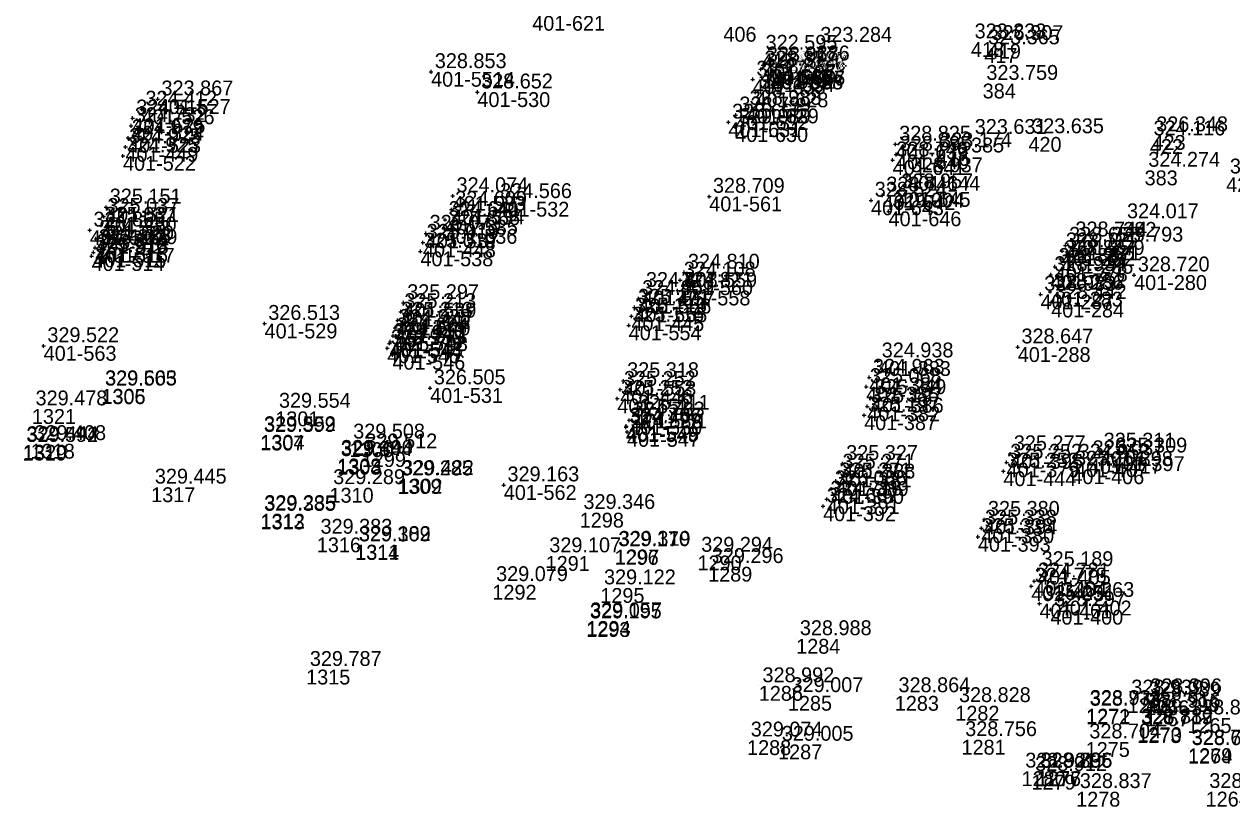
# Model space of a CAD drawing. Extents: x -829398 to -819400, y -1074439 to -1067977.
# Drawn here: x -824217.2 to -824119.6, y -1070029.7 to -1069966.5 of the extents above; entities that cross this region are included whole.
import ezdxf

# ---------------------------------------------------------------- set-up
doc = ezdxf.new("R2010")
doc.units = 0
for name, color, linetype in [('Vrstva 60', 7, 'Continuous'), ('Vrstva 61', 7, 'Continuous'), ('Čísla bodů_doměření_2012', 7, 'Continuous')]:
    doc.layers.add(name, color=color, linetype=linetype)

# ---------------------------------------------------------------- blocks, each defined once
blk = doc.blocks.new('BOD')
at = {"layer": 'Čísla bodů_doměření_2012'}
for p, q in [((-0.15, 0), (0.15, 0)), ((0, -0.15), (0, 0.15))]:
    blk.add_line(p, q, dxfattribs=at)

msp = doc.modelspace()

# ---------------------------------------------------------------- linework, layer by layer
at = {"layer": 'Vrstva 60'}
for p, q in [((-824160.682, -1069966.682), (-824160.682, -1069966.682)), ((-824140.668, -1069967.914), (-824140.668, -1069967.914)), ((-824139.304, -1069968.049), (-824139.304, -1069968.049)), ((-824157.568, -1069968.833), (-824157.568, -1069968.833)), ((-824153.144, -1069968.194), (-824153.144, -1069968.194)), ((-824139.582, -1069968.392), (-824139.582, -1069968.392)), ((-824139.718, -1069971.266), (-824139.718, -1069971.266)), ((-824140.659, -1069975.634), (-824140.659, -1069975.634)), ((-824136.019, -1069975.581), (-824136.019, -1069975.581)), ((-824126.203, -1069975.754), (-824126.203, -1069975.754)), ((-824125.985, -1069975.425), (-824125.985, -1069975.425)), ((-824143.458, -1069976.717), (-824143.458, -1069976.717)), ((-824126.624, -1069978.289), (-824126.624, -1069978.289)), ((-824120.029, -1069978.833), (-824120.029, -1069978.833)), ((-824128.346, -1069982.453), (-824128.346, -1069982.453)), ((-824129.602, -1069984.342), (-824129.602, -1069984.342)), ((-824210.979, -1069995.975), (-824210.979, -1069995.975)), ((-824210.964, -1069995.945), (-824210.964, -1069995.945)), ((-824216.595, -1069997.572), (-824216.595, -1069997.572)), ((-824196.913, -1069997.763), (-824196.913, -1069997.763)), ((-824198.131, -1069999.718), (-824198.131, -1069999.718)), ((-824198.117, -1069999.658), (-824198.117, -1069999.658)), ((-824190.913, -1070000.255), (-824190.913, -1070000.255)), ((-824216.694, -1070000.38), (-824216.694, -1070000.38)), ((-824189.922, -1070001.051), (-824189.922, -1070001.051)), ((-824191.914, -1070001.673), (-824191.914, -1070001.673)), ((-824191.895, -1070001.574), (-824191.895, -1070001.574)), ((-824187.038, -1070003.233), (-824187.038, -1070003.233)), ((-824186.964, -1070003.2), (-824186.964, -1070003.2)), ((-824206.948, -1070003.895), (-824206.948, -1070003.895)), ((-824192.53, -1070003.939), (-824192.53, -1070003.939)), ((-824198.115, -1070006.095), (-824198.115, -1070006.095)), ((-824198.092, -1070006.034), (-824198.092, -1070006.034)), ((-824172.297, -1070005.949), (-824172.297, -1070005.949)), ((-824193.554, -1070007.947), (-824193.554, -1070007.947)), ((-824190.455, -1070008.564), (-824190.455, -1070008.564)), ((-824190.446, -1070008.534), (-824190.446, -1070008.534)), ((-824169.483, -1070008.96), (-824169.483, -1070008.96)), ((-824169.439, -1070008.923), (-824169.439, -1070008.923)), ((-824175.055, -1070009.45), (-824175.055, -1070009.45)), ((-824162.774, -1070009.405), (-824162.774, -1070009.405)), ((-824161.917, -1070010.316), (-824161.917, -1070010.316)), ((-824179.358, -1070011.777), (-824179.358, -1070011.777)), ((-824170.633, -1070012.038), (-824170.633, -1070012.038)), ((-824171.771, -1070014.788), (-824171.771, -1070014.788)), ((-824171.75, -1070014.705), (-824171.75, -1070014.705)), ((-824154.797, -1070016.146), (-824154.797, -1070016.146)), ((-824194.418, -1070018.631), (-824194.418, -1070018.631)), ((-824157.822, -1070019.95), (-824157.822, -1070019.95)), ((-824155.469, -1070020.748), (-824155.469, -1070020.748)), ((-824146.825, -1070020.755), (-824146.825, -1070020.755)), ((-824141.933, -1070021.555), (-824141.933, -1070021.555)), ((-824131.348, -1070021.788), (-824131.348, -1070021.788)), ((-824127.998, -1070020.943), (-824127.998, -1070020.943)), ((-824126.581, -1070021.111), (-824126.581, -1070021.111)), ((-824131.359, -1070021.846), (-824131.359, -1070021.846)), ((-824126.584, -1070022.006), (-824126.584, -1070022.006)), ((-824123.166, -1070022.553), (-824123.166, -1070022.553)), ((-824127.217, -1070023.36), (-824127.217, -1070023.36)), ((-824127.186, -1070023.283), (-824127.186, -1070023.283)), ((-824158.768, -1070024.335), (-824158.768, -1070024.335)), ((-824156.262, -1070024.678), (-824156.262, -1070024.678)), ((-824141.43, -1070024.303), (-824141.43, -1070024.303)), ((-824131.392, -1070024.488), (-824131.392, -1070024.488)), ((-824123.11, -1070024.985), (-824123.11, -1070024.985)), ((-824123.11, -1070025.03), (-824123.11, -1070025.03)), ((-824136.572, -1070026.848), (-824136.572, -1070026.848)), ((-824135.773, -1070027.125), (-824135.773, -1070027.125)), ((-824135.34, -1070026.836), (-824135.34, -1070026.836)), ((-824135.322, -1070026.86), (-824135.322, -1070026.86)), ((-824132.161, -1070028.503), (-824132.161, -1070028.503)), ((-824121.692, -1070028.494), (-824121.692, -1070028.494))]:
    msp.add_line(p, q, dxfattribs=at)

# ---------------------------------------------------------------- block references
for p in [(-824157.658, -1069970.114), (-824157.652, -1069970.111), (-824157.474, -1069969.782), (-824157.469, -1069969.789), (-824184.315, -1069970.318), (-824158.31, -1069970.927), (-824157.576, -1069970.758), (-824156.884, -1069970.533), (-824156.882, -1069970.539), (-824156.733, -1069970.224), (-824156.721, -1069970.209), (-824180.573, -1069971.96), (-824158.086, -1069971.982), (-824206.414, -1069972.521), (-824208.454, -1069974.063), (-824207.714, -1069973.35), (-824159.687, -1069973.821), (-824158.86, -1069973.281), (-824208.574, -1069974.682), (-824160.279, -1069974.397), (-824159.725, -1069974.787), (-824208.812, -1069975.659), (-824209.025, -1069976.389), (-824146.769, -1069976.177), (-824146.725, -1069976.999), (-824209.226, -1069977.111), (-824146.999, -1069977.45), (-824145.813, -1069978.735), (-824182.561, -1069980.344), (-824179.031, -1069980.821), (-824161.825, -1069980.396), (-824148.745, -1069980.708), (-824147.809, -1069980.291), (-824146.588, -1069980.029), (-824210.595, -1069981.259), (-824182.664, -1069981.45), (-824147.327, -1069981.594), (-824210.999, -1069982.729), (-824210.781, -1069982.016), (-824183.19, -1069982.271), (-824211.915, -1069983.122), (-824211.418, -1069983.808), (-824184.735, -1069983.38), (-824183.23, -1069983.012), (-824211.479, -1069984.535), (-824210.928, -1069984.542), (-824185.178, -1069984.831), (-824184.97, -1069984.113), (-824133.287, -1069984.804), (-824133.025, -1069984.354), (-824132.519, -1069983.919), (-824211.762, -1069985.211), (-824211.623, -1069984.913), (-824133.426, -1069985.435), (-824163.847, -1069986.525), (-824134.22, -1069986.724), (-824133.88, -1069986.066), (-824127.474, -1069986.748), (-824164.178, -1069987.164), (-824167.544, -1069988.654), (-824167.244, -1069988.002), (-824164.386, -1069987.993), (-824135.036, -1069988.306), (-824134.271, -1069988.09), (-824186.774, -1069989.711), (-824186.547, -1069988.985), (-824167.881, -1069989.358), (-824134.179, -1069988.966), (-824197.779, -1069990.663), (-824187.029, -1069990.411), (-824168.119, -1069990.073), (-824187.384, -1069991.667), (-824187.219, -1069991.002), (-824168.339, -1069990.808), (-824215.641, -1069992.468), (-824187.678, -1069992.262), (-824187.622, -1069992.127), (-824136.883, -1069992.567), (-824187.86, -1069992.657), (-824187.445, -1069993.188), (-824148.181, -1069993.697), (-824168.763, -1069995.293), (-824148.891, -1069995.017), (-824184.393, -1069995.874), (-824169.023, -1069995.998), (-824149.135, -1069995.769), (-824169.258, -1069996.724), (-824149.05, -1069997.353), (-824148.76, -1069996.662), (-824168.294, -1069998.472), (-824167.892, -1069997.923), (-824149.3, -1069998.077), (-824168.562, -1069999.034), (-824168.54, -1069998.95), (-824168.475, -1069999.419), (-824137.499, -1070001.199), (-824130.234, -1070000.983), (-824129.283, -1070001.382), (-824151.056, -1070001.986), (-824137.785, -1070001.887), (-824132.252, -1070001.884), (-824131.131, -1070001.602), (-824151.345, -1070002.687), (-824138.045, -1070002.601), (-824132.545, -1070002.439), (-824178.44, -1070003.714), (-824151.969, -1070004.034), (-824151.589, -1070003.399), (-824152.323, -1070004.859), (-824152.622, -1070005.433), (-824139.826, -1070007.209), (-824139.59, -1070006.503), (-824140.105, -1070007.899), (-824135.252, -1070010.567), (-824135.792, -1070011.894), (-824135.545, -1070011.484), (-824133.566, -1070013.055), (-824135.124, -1070013.296), (-824134.243, -1070013.793), (-824126.473, -1070020.841)]:
    msp.add_blockref('BOD', p, dxfattribs=at)

# ---------------------------------------------------------------- texts
for s, p in [('401-621', (-824176.138, -1069966.992)), ('406', (-824160.682, -1069967.882)), ('418', (-824140.668, -1069969.114)), ('419', (-824139.304, -1069969.249)), ('415', (-824157.568, -1069970.033)), ('386', (-824153.144, -1069969.394)), ('417', (-824139.582, -1069969.592)), ('401-567', (-824157.474, -1069970.982)), ('401-636', (-824157.469, -1069970.989)), ('401-5514', (-824184.315, -1069971.518)), ('401-633', (-824158.31, -1069972.127)), ('401-568', (-824157.658, -1069971.314)), ('401-635', (-824157.652, -1069971.311)), ('401-634', (-824157.576, -1069971.958)), ('401-638', (-824156.884, -1069971.733)), ('401-565', (-824156.882, -1069971.739)), ('401-637', (-824156.733, -1069971.424)), ('401-566', (-824156.721, -1069971.409)), ('401-530', (-824180.573, -1069973.16)), ('401-628', (-824158.086, -1069973.182)), ('384', (-824139.718, -1069972.466)), ('401-527', (-824206.414, -1069973.721)), ('401-526', (-824207.714, -1069974.55)), ('401-632', (-824159.687, -1069975.021)), ('401-629', (-824158.86, -1069974.481)), ('401-524', (-824208.574, -1069975.882)), ('401-525', (-824208.454, -1069975.263)), ('401-631', (-824160.279, -1069975.597)), ('401-630', (-824159.725, -1069975.987)), ('401-523', (-824208.812, -1069976.859)), ('385', (-824140.659, -1069976.834)), ('420', (-824136.019, -1069976.781)), ('422', (-824126.203, -1069976.954)), ('423', (-824125.985, -1069976.625)), ('401-449', (-824209.025, -1069977.589)), ('401-639', (-824146.769, -1069977.377)), ('416', (-824143.458, -1069977.917)), ('401-522', (-824209.226, -1069978.311)), ('401-641', (-824146.999, -1069978.65)), ('401-640', (-824146.725, -1069978.199)), ('401-644', (-824145.813, -1069979.935)), ('383', (-824126.624, -1069979.489)), ('424', (-824120.029, -1069980.033)), ('401-533', (-824182.561, -1069981.544)), ('401-561', (-824161.825, -1069981.596)), ('401-643', (-824148.745, -1069981.908)), ('401-642', (-824147.809, -1069981.491)), ('401-645', (-824146.588, -1069981.229)), ('401-521', (-824210.595, -1069982.459)), ('401-534', (-824182.664, -1069982.65)), ('401-532', (-824179.031, -1069982.021)), ('401-646', (-824147.327, -1069982.794)), ('401-520', (-824210.999, -1069983.929)), ('401-450', (-824210.781, -1069983.216)), ('401-535', (-824183.19, -1069983.471)), ('382', (-824128.346, -1069983.653)), ('401-519', (-824211.915, -1069984.322)), ('401-537', (-824184.735, -1069984.58)), ('401-536', (-824183.23, -1069984.212)), ('401-516', (-824211.479, -1069985.735)), ('401-518', (-824211.418, -1069985.008)), ('401-517', (-824210.928, -1069985.742)), ('401-448', (-824184.97, -1069985.313)), ('401-281', (-824133.025, -1069985.554)), ('401-279', (-824132.519, -1069985.119)), ('421', (-824129.602, -1069985.542)), ('401-514', (-824211.762, -1069986.411)), ('401-515', (-824211.623, -1069986.113)), ('401-538', (-824185.178, -1069986.031)), ('401-285', (-824133.426, -1069986.635)), ('401-282', (-824133.287, -1069986.004)), ('401-559', (-824163.847, -1069987.725)), ('401-278', (-824133.88, -1069987.266)), ('401-560', (-824164.178, -1069988.364)), ('401-286', (-824134.22, -1069987.924)), ('401-280', (-824127.474, -1069987.948)), ('401-557', (-824167.244, -1069989.202)), ('401-558', (-824164.386, -1069989.193)), ('401-287', (-824135.036, -1069989.506)), ('401-283', (-824134.271, -1069989.29)), ('401-539', (-824186.547, -1069990.185)), ('401-555', (-824167.881, -1069990.558)), ('401-556', (-824167.544, -1069989.854)), ('401-284', (-824134.179, -1069990.166)), ('401-540', (-824187.029, -1069991.611)), ('401-447', (-824186.774, -1069990.911)), ('401-445', (-824168.119, -1069991.273)), ('401-529', (-824197.779, -1069991.863)), ('401-541', (-824187.219, -1069992.202)), ('401-554', (-824168.339, -1069992.008)), ('401-563', (-824215.641, -1069993.668)), ('401-544', (-824187.678, -1069993.462)), ('401-543', (-824187.622, -1069993.327)), ('401-542', (-824187.384, -1069992.867)), ('401-545', (-824187.86, -1069993.857)), ('401-546', (-824187.445, -1069994.388)), ('401-288', (-824136.883, -1069993.767)), ('401-383', (-824148.181, -1069994.897)), ('401-553', (-824168.763, -1069996.493)), ('401-384', (-824148.891, -1069996.217)), ('1306', (-824210.979, -1069997.175)), ('1305', (-824210.964, -1069997.145)), ('401-531', (-824184.393, -1069997.074)), ('401-446', (-824169.023, -1069997.198)), ('401-385', (-824149.135, -1069996.969)), ('401-552', (-824169.258, -1069997.924)), ('401-382', (-824149.05, -1069998.553)), ('401-386', (-824148.76, -1069997.862)), ('1321', (-824216.595, -1069998.772)), ('1301', (-824196.913, -1069998.963)), ('401-551', (-824167.892, -1069999.123)), ('401-387', (-824149.3, -1069999.277)), ('401-549', (-824168.562, -1070000.234)), ('401-548', (-824168.54, -1070000.15)), ('401-550', (-824168.294, -1069999.672)), ('1307', (-824198.131, -1070000.918)), ('1304', (-824198.117, -1070000.858)), ('1300', (-824190.913, -1070001.455)), ('401-547', (-824168.475, -1070000.619)), ('1319', (-824217.34, -1070001.73)), ('1320', (-824217.312, -1070001.666)), ('1318', (-824216.694, -1070001.58)), ('1299', (-824189.922, -1070002.251)), ('401-395', (-824137.499, -1070002.399)), ('401-398', (-824130.234, -1070002.183)), ('1308', (-824191.914, -1070002.873)), ('1303', (-824191.895, -1070002.774)), ('401-388', (-824151.056, -1070003.186)), ('401-379', (-824137.785, -1070003.087)), ('401-407', (-824132.252, -1070003.084)), ('401-417', (-824131.131, -1070002.802)), ('401-397', (-824129.283, -1070002.582)), ('1309', (-824187.038, -1070004.433)), ('1302', (-824186.964, -1070004.4)), ('401-381', (-824151.345, -1070003.887)), ('401-444', (-824138.045, -1070003.801)), ('401-406', (-824132.545, -1070003.639)), ('1317', (-824206.948, -1070005.095)), ('1310', (-824192.53, -1070005.139)), ('401-562', (-824178.44, -1070004.914)), ('401-390', (-824151.969, -1070005.234)), ('401-389', (-824151.589, -1070004.599)), ('401-391', (-824152.323, -1070006.059)), ('1313', (-824198.115, -1070007.295)), ('1312', (-824198.092, -1070007.234)), ('1298', (-824172.297, -1070007.149)), ('401-392', (-824152.622, -1070006.633)), ('401-394', (-824139.59, -1070007.703)), ('1316', (-824193.554, -1070009.147)), ('401-393', (-824140.105, -1070009.099)), ('401-380', (-824139.826, -1070008.409)), ('1314', (-824190.455, -1070009.764)), ('1311', (-824190.446, -1070009.734)), ('1296', (-824169.483, -1070010.16)), ('1297', (-824169.439, -1070010.123)), ('1291', (-824175.055, -1070010.65)), ('1290', (-824162.774, -1070010.605)), ('1289', (-824161.917, -1070011.516)), ('401-405', (-824135.252, -1070011.767)), ('1292', (-824179.358, -1070012.977)), ('1295', (-824170.633, -1070013.238)), ('401-403', (-824135.792, -1070013.094)), ('401-404', (-824135.545, -1070012.684)), ('401-401', (-824135.124, -1070014.496)), ('401-400', (-824134.243, -1070014.993)), ('401-402', (-824133.566, -1070014.255)), ('1293', (-824171.771, -1070015.988)), ('1294', (-824171.75, -1070015.905)), ('1284', (-824154.797, -1070017.346)), ('1315', (-824194.418, -1070019.831)), ('1286', (-824157.822, -1070021.15)), ('1285', (-824155.469, -1070021.948)), ('1283', (-824146.825, -1070021.955)), ('1282', (-824141.933, -1070022.755)), ('1271', (-824131.348, -1070022.988)), ('1268', (-824127.998, -1070022.143)), ('1266', (-824126.581, -1070022.311)), ('401-396', (-824126.473, -1070022.041)), ('1272', (-824131.359, -1070023.046)), ('1267', (-824126.584, -1070023.206)), ('1265', (-824123.166, -1070023.753)), ('1273', (-824127.217, -1070024.56)), ('1270', (-824127.186, -1070024.483)), ('1288', (-824158.768, -1070025.535)), ('1287', (-824156.262, -1070025.878)), ('1281', (-824141.43, -1070025.503)), ('1275', (-824131.392, -1070025.688)), ('1269', (-824123.11, -1070026.185)), ('1274', (-824123.11, -1070026.23)), ('1280', (-824136.572, -1070028.048)), ('1279', (-824135.773, -1070028.325)), ('1276', (-824135.34, -1070028.036)), ('1277', (-824135.322, -1070028.06)), ('1278', (-824132.161, -1070029.703)), ('1264', (-824121.692, -1070029.694))]:
    msp.add_text(s, height=1.2, dxfattribs=at).set_placement(p)
at = {"layer": 'Vrstva 61'}
for s, p in [('323.284', (-824152.844, -1069967.894)), ('323.333', (-824140.368, -1069967.614)), ('323.365', (-824139.282, -1069968.092)), ('326.307', (-824139.004, -1069967.749)), ('322.595', (-824157.268, -1069968.533)), ('328.853', (-824184.015, -1069970.018)), ('328.872', (-824157.358, -1069969.814)), ('328.850', (-824157.352, -1069969.811)), ('328.917', (-824157.174, -1069969.482)), ('328.867', (-824157.169, -1069969.489)), ('328.847', (-824156.584, -1069970.233)), ('328.866', (-824156.582, -1069970.239)), ('328.867', (-824156.433, -1069969.924)), ('328.892', (-824156.421, -1069969.909)), ('328.788', (-824158.01, -1069970.627)), ('328.797', (-824157.276, -1069970.458)), ('323.759', (-824139.418, -1069970.966)), ('323.867', (-824206.114, -1069972.221)), ('328.652', (-824180.273, -1069971.66)), ('328.987', (-824157.786, -1069971.682)), ('324.412', (-824207.414, -1069973.05)), ('328.988', (-824158.56, -1069972.981)), ('324.515', (-824208.154, -1069973.763)), ('328.666', (-824159.979, -1069974.097)), ('328.799', (-824159.387, -1069973.521)), ('324.732', (-824208.274, -1069974.382)), ('329.089', (-824159.425, -1069974.487)), ('326.348', (-824125.685, -1069975.125)), ('324.925', (-824208.725, -1069976.089)), ('324.979', (-824208.512, -1069975.359)), ('328.825', (-824146.469, -1069975.877)), ('323.631', (-824140.359, -1069975.334)), ('323.635', (-824135.719, -1069975.281)), ('324.116', (-824125.903, -1069975.454)), ('324.925', (-824208.926, -1069976.811)), ('328.695', (-824146.425, -1069976.699)), ('323.174', (-824143.158, -1069976.417)), ('328.746', (-824146.699, -1069977.15)), ('324.274', (-824126.324, -1069977.989)), ('328.937', (-824145.513, -1069978.435)), ('324.424', (-824119.729, -1069978.533)), ('324.074', (-824182.261, -1069980.044)), ('328.741', (-824147.509, -1069979.991)), ('328.957', (-824146.288, -1069979.729)), ('325.151', (-824210.295, -1069980.959)), ('324.566', (-824178.731, -1069980.521)), ('328.709', (-824161.525, -1069980.096)), ('328.524', (-824148.445, -1069980.408)), ('325.037', (-824210.481, -1069981.716)), ('324.641', (-824182.89, -1069981.971)), ('324.609', (-824182.364, -1069981.15)), ('329.004', (-824147.027, -1069981.294)), ('324.865', (-824211.615, -1069982.822)), ('325.037', (-824210.699, -1069982.429)), ('324.866', (-824182.93, -1069982.712)), ('324.017', (-824128.046, -1069982.153)), ('324.553', (-824211.118, -1069983.508)), ('325.019', (-824184.67, -1069983.813)), ('325.073', (-824184.435, -1069983.08)), ('328.744', (-824132.219, -1069983.619)), ('325.916', (-824211.462, -1069984.911)), ('323.874', (-824211.323, -1069984.613)), ('323.856', (-824211.179, -1069984.235)), ('324.339', (-824210.628, -1069984.242)), ('325.019', (-824184.878, -1069984.531)), ('328.721', (-824132.987, -1069984.504)), ('328.658', (-824132.725, -1069984.054)), ('323.793', (-824129.302, -1069984.042)), ('328.887', (-824133.58, -1069985.766)), ('328.887', (-824133.126, -1069985.135)), ('324.108', (-824163.878, -1069986.864)), ('324.810', (-824163.547, -1069986.225)), ('328.934', (-824133.92, -1069986.424)), ('328.720', (-824127.174, -1069986.448)), ('324.808', (-824166.944, -1069987.702)), ('324.821', (-824164.086, -1069987.693)), ('328.752', (-824133.971, -1069987.79)), ('325.297', (-824186.247, -1069988.685)), ('324.959', (-824167.244, -1069988.354)), ('328.933', (-824134.736, -1069988.006)), ('328.442', (-824133.879, -1069988.666)), ('325.213', (-824186.474, -1069989.411)), ('325.116', (-824167.819, -1069989.773)), ('325.171', (-824167.581, -1069989.058)), ('326.513', (-824197.479, -1069990.363)), ('324.928', (-824186.919, -1069990.702)), ('325.213', (-824186.729, -1069990.111)), ('325.116', (-824168.039, -1069990.508)), ('324.684', (-824187.084, -1069991.367)), ('329.522', (-824215.341, -1069992.168)), ('323.933', (-824187.56, -1069992.357)), ('323.940', (-824187.378, -1069991.962)), ('324.413', (-824187.322, -1069991.827)), ('328.647', (-824136.583, -1069992.267)), ('325.798', (-824187.145, -1069992.888)), ('324.938', (-824147.881, -1069993.397)), ('329.505', (-824210.679, -1069995.675)), ('329.663', (-824210.664, -1069995.645)), ('326.505', (-824184.093, -1069995.574)), ('325.318', (-824168.463, -1069994.993)), ('325.068', (-824148.835, -1069995.469)), ('324.963', (-824148.591, -1069994.717)), ('325.252', (-824168.958, -1069996.424)), ('325.252', (-824168.723, -1069995.698)), ('325.249', (-824148.46, -1069996.362)), ('329.478', (-824216.295, -1069997.272)), ('329.554', (-824196.613, -1069997.463)), ('325.111', (-824167.592, -1069997.623)), ('325.197', (-824148.75, -1069997.053)), ('324.783', (-824167.994, -1069998.172)), ('325.197', (-824149, -1069997.777)), ('329.399', (-824197.831, -1069999.418)), ('329.552', (-824197.817, -1069999.358)), ('324.466', (-824168.262, -1069998.734)), ('324.737', (-824168.24, -1069998.65)), ('324.588', (-824168.175, -1069999.119)), ('329.592', (-824217.04, -1070000.23)), ('329.444', (-824217.012, -1070000.166)), ('329.408', (-824216.394, -1070000.08)), ('329.508', (-824190.613, -1069999.955)), ('329.344', (-824191.614, -1070001.373)), ('329.490', (-824191.595, -1070001.274)), ('329.512', (-824189.622, -1070000.751)), ('325.277', (-824137.199, -1070000.899)), ('325.037', (-824130.831, -1070001.302)), ('325.311', (-824129.934, -1070000.683)), ('325.309', (-824128.983, -1070001.082)), ('325.271', (-824151.045, -1070002.387)), ('325.327', (-824150.756, -1070001.686)), ('325.252', (-824137.745, -1070002.301)), ('325.252', (-824137.485, -1070001.587)), ('325.101', (-824132.245, -1070002.139)), ('324.953', (-824131.952, -1070001.584)), ('329.285', (-824186.738, -1070002.933)), ('329.422', (-824186.664, -1070002.9)), ('329.163', (-824178.14, -1070003.414)), ('325.271', (-824151.289, -1070003.099)), ('329.445', (-824206.648, -1070003.595)), ('329.289', (-824192.23, -1070003.639)), ('325.066', (-824151.669, -1070003.734)), ('324.667', (-824152.322, -1070005.133)), ('324.716', (-824152.023, -1070004.559)), ('329.385', (-824197.815, -1070005.795)), ('329.235', (-824197.792, -1070005.734)), ('329.346', (-824171.997, -1070005.649)), ('325.380', (-824139.29, -1070006.203)), ('325.338', (-824139.526, -1070006.909)), ('329.383', (-824193.254, -1070007.647)), ('329.309', (-824190.155, -1070008.264)), ('329.182', (-824190.146, -1070008.234)), ('325.338', (-824139.805, -1070007.599)), ('329.107', (-824174.755, -1070009.15)), ('329.170', (-824169.183, -1070008.66)), ('329.319', (-824169.139, -1070008.623)), ('329.294', (-824162.474, -1070009.105)), ('329.296', (-824161.617, -1070010.016)), ('325.189', (-824134.952, -1070010.267)), ('324.781', (-824135.245, -1070011.184)), ('329.079', (-824179.058, -1070011.477)), ('329.122', (-824170.333, -1070011.738)), ('324.778', (-824135.492, -1070011.594)), ('325.251', (-824134.824, -1070012.996)), ('325.263', (-824133.266, -1070012.755)), ('325.297', (-824133.943, -1070013.493)), ('329.195', (-824171.471, -1070014.488)), ('329.057', (-824171.45, -1070014.405)), ('328.988', (-824154.497, -1070015.846)), ('329.787', (-824194.118, -1070018.331)), ('328.992', (-824157.522, -1070019.65)), ('329.007', (-824155.169, -1070020.448)), ('328.864', (-824146.525, -1070020.455)), ('328.939', (-824127.698, -1070020.643)), ('328.939', (-824126.281, -1070020.811)), ('328.396', (-824126.173, -1070020.541)), ('328.828', (-824141.633, -1070021.255)), ('328.773', (-824131.059, -1070021.546)), ('328.934', (-824131.048, -1070021.488)), ('328.916', (-824126.284, -1070021.706)), ('328.882', (-824126.886, -1070022.983)), ('328.846', (-824122.866, -1070022.253)), ('328.719', (-824126.917, -1070023.06)), ('329.074', (-824158.468, -1070024.035)), ('329.005', (-824155.962, -1070024.378)), ('328.756', (-824141.13, -1070024.003)), ('328.704', (-824131.092, -1070024.188)), ('328.792', (-824122.81, -1070024.685)), ('328.650', (-824122.81, -1070024.73)), ('328.921', (-824136.272, -1070026.548)), ('328.912', (-824135.473, -1070026.825)), ('328.736', (-824135.04, -1070026.536)), ('328.895', (-824135.022, -1070026.56)), ('328.837', (-824131.861, -1070028.203)), ('328.543', (-824121.392, -1070028.194))]:
    msp.add_text(s, height=1.2, dxfattribs=at).set_placement(p)

doc.saveas('drawing.dxf')
